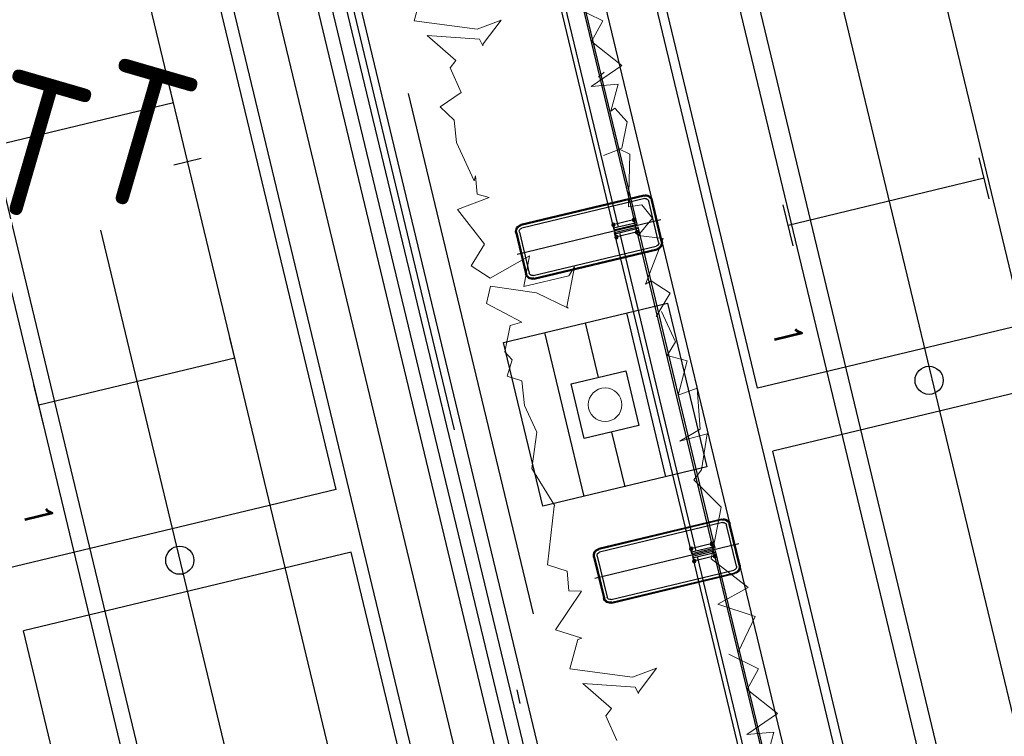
# Model space of a CAD drawing. Header units: millimetres. Extents: x 96940 to 101272, y 432237 to 434659.
# Tile 259 of 398: x 97305 to 97312, y 433528 to 433533. Entities that reach past the tile are written whole.
import ezdxf
from ezdxf.enums import TextEntityAlignment as Align

# ---------------------------------------------------------------- set-up
doc = ezdxf.new("R2010")
doc.units = ezdxf.units.MM
for name, pattern in [('CENTER', [35.225022, 22.015639, -4.403128, 4.403128, -4.403128]), ('DASHDOT', [25.4, 12.7, -6.35, 0, -6.35]), ('DASHED', [19.05, 12.7, -6.35])]:
    doc.linetypes.add(name, pattern=pattern)
for name, color, linetype in [('citadis', 7, 'Continuous'), ('NW_BOOM_LEIVORM', 3, 'Continuous'), ('NW_BOOMROOSTER_BGSV', 15, 'Continuous'), ('Ondergrond_Nieuw_IP', 8, 'Continuous'), ('R_BN_T_N_Citadis', 2, 'Continuous'), ('R_BN_T_N_Halte_Blindengeleidelijn', 9, 'Continuous'), ('R_BN_T_N_Halte_Geleidepad_Markering-maatvoering', 1, 'Continuous'), ('R_BN_T_N_Halte_Hekwerk', 7, 'Continuous'), ('R_BN_T_N_Halte_Hekwerk over het hele perron', 7, 'Continuous'), ('R_BN_T_N_Halte_Perron', 7, 'Continuous'), ('R_BN_T_N_Halte_Perron-Maatvoering', 7, 'Continuous'), ('R_BN_T_N_Hartspoor', 1, 'CENTER'), ('R_BN_T_N_Kokersysteem_laagspanning', 2, 'DASHED'), ('R_BN_T_N_Kokersysteem_signaal', 2, 'DASHDOT'), ('R_BN_T_N_Spoor', 3, 'Continuous'), ('R_BN_T_N_Thermietlassen', 7, 'Continuous'), ('R_BN_T_N_Verkanting_Maatvoering', 7, 'Continuous')]:
    doc.layers.add(name, color=color, linetype=linetype)
doc.layers.add('R_BN_T_N_Las', color=3, linetype='Continuous', lineweight=25)
doc.styles.add('ISO', font='iso.shx')
doc.styles.get("Standard").update_dxf_attribs({"font": 'romans.shx'})
doc.dimstyles.new('RET 1-500', dxfattribs={"dimtxt": 1, "dimasz": 1, "dimexe": 0.3, "dimexo": 0, "dimgap": 0.3, "dimtad": 1, "dimdec": 3, "dimzin": 1, "dimtxsty": 'Standard', "dimcen": 0, "dimclrd": 1, "dimclre": 1, "dimclrt": 7, "dimaunit": 2, "dimadec": 4, "dimazin": 0, "dimtfac": 1, "dimtdec": 3, "dimtofl": 0, "dimtmove": 0, "dimatfit": 0, "dimfxl": 1, "dimarcsym": 0})

# ---------------------------------------------------------------- blocks, each defined once
blk = doc.blocks.new('*U32')
at = {"layer": 'R_BN_T_N_Citadis', "color": 9, "linetype": 'Continuous'}
for p, q in [((-13.566, 1.2), (-7.781, 1.2)), ((-7.781, -1.2), (-7.781, 1.2)), ((-7.3215, 1.2), (-1.6421, 1.2)), ((-7.3215, -1.2), (-7.3215, 1.2)), ((-13.566, -1.2), (-7.781, -1.2)), ((-7.3215, -1.2), (-1.6421, -1.2))]:
    blk.add_line(p, q, dxfattribs=at)
at = {"layer": 'R_BN_T_N_Citadis', "color": 9}
for p, q in [((-6.3943, 0.7175), (-6.0943, 0.7175)), ((-6.2443, -0.7175), (-6.2443, 0.7175)), ((-4.3743, -0.7175), (-4.3743, 0.7175)), ((-6.3943, -0.7175), (-6.0943, -0.7175)), ((-4.5243, -0.7175), (-4.2243, -0.7175))]:
    blk.add_line(p, q, dxfattribs=at)
blk.add_circle((-7.5513, 0), 0.1, dxfattribs=at)
at = {"layer": 'R_BN_T_N_Citadis', "color": 9, "linetype": 'Continuous', "width": 0.933333}
blk.add_text('1', height=0.2, rotation=180, dxfattribs=at).set_placement((-6.9257, 0.9037), align=Align.MIDDLE_LEFT)
blk = doc.blocks.new('boomrooster model rijn 2')
at = {"color": 15, "linetype": 'ByBlock', "lineweight": -2, "ltscale": 0.5}
blk.add_line((97084.1739, 433637.3915), (97084.174, 433637.7912), dxfattribs=at)
for points in [[(97083.5734, 433636.591), (97083.5729, 433637.791), (97084.7729, 433637.7915), (97084.7734, 433636.5915), (97083.5734, 433636.591)], [(97083.9738, 433636.9917), (97083.974, 433637.3916), (97084.3738, 433637.3914), (97084.3737, 433636.9915)]]:
    blk.add_lwpolyline(points, close=True, dxfattribs=at)
for points in [[(97083.8743, 433636.591), (97083.8747, 433637.7915)], [(97084.4729, 433636.5914), (97084.4733, 433637.7914)], [(97084.1737, 433636.9916), (97084.1736, 433636.5912)]]:
    blk.add_lwpolyline(points, dxfattribs=at)
blk = doc.blocks.new('FUNDERINGSVOET_KLEIN')
at = {"layer": 'R_BN_T_N_Halte_Hekwerk over het hele perron', "color": 1, "ltscale": 0.5}
for p, q in [((-0.15, 0), (0.15, 0)), ((-0.2, -0.95), (-0.2, -0.05)), ((-0.193, -0.95), (-0.193, -0.05)), ((-0.1737, -0.95), (-0.1737, -0.05)), ((-0.15, -0.007), (0.15, -0.007)), ((-0.15, -0.0263), (0.15, -0.0263)), ((0.1737, -0.05), (0.1737, -0.95)), ((0.193, -0.05), (0.193, -0.95)), ((0.2, -0.05), (0.2, -0.95)), ((0.15, -0.9737), (-0.15, -0.9737)), ((0.15, -0.993), (-0.15, -0.993)), ((0.15, -1), (-0.15, -1))]:
    blk.add_line(p, q, dxfattribs=at)
at = {"layer": 'R_BN_T_N_Halte_Hekwerk over het hele perron', "color": 1, "ltscale": 0.1}
for p, q in [((0, 0.0269), (0, -1.0262)), ((-0.06, -0.16), (0.06, -0.16)), ((-0.045, -0.145), (-0.045, -0.325)), ((0.045, -0.145), (0.045, -0.325)), ((-0.06, -0.31), (0.06, -0.31))]:
    blk.add_line(p, q, dxfattribs=at)
for centre in [(-0.045, -0.16), (0.045, -0.16), (-0.045, -0.31), (0.045, -0.31)]:
    blk.add_circle(centre, 0.012, dxfattribs=at)
at = {"layer": 'R_BN_T_N_Halte_Hekwerk over het hele perron', "color": 1, "ltscale": 0.5}
for centre, radius, start, end in [((-0.15, -0.05), 0.05, 90, 180), ((-0.15, -0.05), 0.043, 90, 180), ((-0.15, -0.05), 0.0237, 90, 180), ((0.15, -0.05), 0.05, 0, 90), ((0.15, -0.05), 0.043, 0, 90), ((0.15, -0.05), 0.0237, 0, 90), ((-0.15, -0.95), 0.05, 180, 270), ((-0.15, -0.95), 0.043, 180, 270), ((-0.15, -0.95), 0.0237, 180, 270), ((0.15, -0.95), 0.05, 270, 0), ((0.15, -0.95), 0.043, 270, 0), ((0.15, -0.95), 0.0237, 270, 0)]:
    blk.add_arc(centre, radius, start, end, dxfattribs=at)
blk = doc.blocks.new('Las')
at = {"layer": 'R_BN_T_N_Las', "color": 7}
blk.add_line((-0.1, 0), (0.1, 0), dxfattribs=at)
blk = doc.blocks.new('Thermietlas')
at = {"layer": 'R_BN_T_N_Thermietlassen', "style": 'ISO'}
blk.add_text('T', height=1, dxfattribs=at).set_placement((-0.3131, -0.6106))
blk = doc.blocks.new('*D177')
at = {"layer": 'Defpoints', "color": 0, "transparency": 16777216}
for p in [(97296.6348, 433569.8182), (97251.8443, 433559.0453), (97321.432, 433466.7187)]:
    blk.add_point(p, dxfattribs=at)
at = {"layer": 'R_BN_T_N_Verkanting_Maatvoering', "color": 1, "lineweight": -2, "transparency": 16777216}
for p, q in [((97296.6348, 433569.8182), (97251.5526, 433558.9751)), ((97276.4076, 433456.9181), (97252.0781, 433558.073)), ((97321.432, 433466.7187), (97276.3498, 433455.8757))]:
    blk.add_line(p, q, dxfattribs=at)
at = {"layer": 'R_BN_T_N_Verkanting_Maatvoering', "color": 1, "transparency": 16777216}
for points in [[(97252.2402, 433558.112), (97251.9161, 433558.034), (97251.8443, 433559.0453)], [(97276.5696, 433456.9571), (97276.2455, 433456.8791), (97276.6414, 433455.9458)]]:
    blk.add_solid(points, dxfattribs=at)
at = {"layer": 'R_BN_T_N_Verkanting_Maatvoering', "color": 7, "transparency": 16777216, "insert": (97262.7953, 433517.6477), "char_height": 1, "attachment_point": 5, "rotation": 283.52372}
blk.add_mtext('In deze zone 1cm verkanting toepassen', dxfattribs=at)
blk = doc.blocks.new('*D318')
at = {"layer": 'Defpoints', "color": 0, "transparency": 16777216}
for p in [(97307.9754, 433573.1282), (97332.3871, 433507.0067), (97324.3197, 433505.0693)]:
    blk.add_point(p, dxfattribs=at)
at = {"layer": 'R_BN_T_N_Halte_Perron-Maatvoering', "color": 1, "lineweight": -2, "transparency": 16777216}
for p, q in [((97307.9754, 433573.1282), (97316.0428, 433575.0655)), ((97324.3197, 433505.0693), (97332.3871, 433507.0067))]:
    blk.add_line(p, q, dxfattribs=at)
at = {"layer": 'R_BN_T_N_Halte_Perron-Maatvoering', "color": 1, "lineweight": 9, "transparency": 16777216}
blk.add_line((97316.1012, 433574.8225), (97332.3287, 433507.2498), dxfattribs=at)
at = {"layer": 'R_BN_T_N_Halte_Perron-Maatvoering', "color": 1, "transparency": 16777216}
for points in [[(97316.1417, 433574.8322), (97316.0606, 433574.8127), (97316.0428, 433575.0655)], [(97332.3692, 433507.2595), (97332.2882, 433507.24), (97332.3871, 433507.0067)]]:
    blk.add_solid(points, dxfattribs=at)
at = {"layer": 'R_BN_T_N_Halte_Perron-Maatvoering', "color": 7, "transparency": 16777216, "insert": (97324.0374, 433542.9531), "char_height": 0.35, "attachment_point": 5, "rotation": 283.50383}
blk.add_mtext('70.00', dxfattribs=at)
blk = doc.blocks.new('*D370')
at = {"layer": 'Defpoints', "color": 0, "transparency": 16777216}
for p in [(97311.1803, 433540.9402), (97320.0414, 433504.0419), (97317.6391, 433503.465)]:
    blk.add_point(p, dxfattribs=at)
at = {"layer": 'R_BN_T_N_Halte_Geleidepad_Markering-maatvoering', "color": 1, "lineweight": -2, "transparency": 16777216}
for p, q in [((97311.1803, 433540.9402), (97308.778, 433540.3633)), ((97308.8364, 433540.1202), (97317.5808, 433503.7081)), ((97320.0414, 433504.0419), (97317.6391, 433503.465))]:
    blk.add_line(p, q, dxfattribs=at)
at = {"layer": 'R_BN_T_N_Halte_Geleidepad_Markering-maatvoering', "color": 1, "transparency": 16777216}
for points in [[(97308.8769, 433540.1299), (97308.7959, 433540.1105), (97308.778, 433540.3633)], [(97317.6213, 433503.7178), (97317.5402, 433503.6983), (97317.6391, 433503.465)]]:
    blk.add_solid(points, dxfattribs=at)
at = {"layer": 'R_BN_T_N_Halte_Geleidepad_Markering-maatvoering', "color": 7, "transparency": 16777216, "insert": (97313.8365, 433520.62), "char_height": 0.35, "attachment_point": 5, "rotation": 283.50383}
blk.add_mtext('37,95', dxfattribs=at)
blk = doc.blocks.new('*D432')
at = {"layer": 'Defpoints', "color": 0, "transparency": 16777216}
for p in [(97305.8032, 433539.6489), (97313.3314, 433508.3007), (97310.9253, 433507.7229)]:
    blk.add_point(p, dxfattribs=at)
at = {"layer": 'R_BN_T_N_Halte_Geleidepad_Markering-maatvoering', "color": 1, "lineweight": -2, "transparency": 16777216}
for p, q in [((97305.8032, 433539.6489), (97303.397, 433539.071)), ((97303.4554, 433538.828), (97310.8669, 433507.966)), ((97313.3314, 433508.3007), (97310.9253, 433507.7229))]:
    blk.add_line(p, q, dxfattribs=at)
at = {"layer": 'R_BN_T_N_Halte_Geleidepad_Markering-maatvoering', "color": 1, "transparency": 16777216}
for points in [[(97303.4959, 433538.8377), (97303.4149, 433538.8182), (97303.397, 433539.071)], [(97310.9074, 433507.9757), (97310.8264, 433507.9562), (97310.9253, 433507.7229)]]:
    blk.add_solid(points, dxfattribs=at)
at = {"layer": 'R_BN_T_N_Halte_Geleidepad_Markering-maatvoering', "color": 7, "transparency": 16777216, "insert": (97310.1052, 433512.4581), "char_height": 0.35, "attachment_point": 5, "rotation": 283.50383}
blk.add_mtext('32,24', dxfattribs=at)
blk = doc.blocks.new('*D443')
at = {"layer": 'Defpoints', "color": 0, "transparency": 16777216}
for p in [(97300.3863, 433531.9708), (97309.2053, 433508.5992), (97306.1738, 433507.8712)]:
    blk.add_point(p, dxfattribs=at)
at = {"layer": 'R_BN_T_N_Halte_Geleidepad_Markering-maatvoering', "color": 1, "lineweight": -2, "transparency": 16777216}
for p, q in [((97300.3863, 433531.9708), (97303.4178, 433532.6988)), ((97303.4761, 433532.4557), (97309.1469, 433508.8423)), ((97306.1738, 433507.8712), (97309.2053, 433508.5992))]:
    blk.add_line(p, q, dxfattribs=at)
at = {"layer": 'R_BN_T_N_Halte_Geleidepad_Markering-maatvoering', "color": 1, "transparency": 16777216}
for points in [[(97303.5167, 433532.4655), (97303.4356, 433532.446), (97303.4178, 433532.6988)], [(97309.1874, 433508.8521), (97309.1064, 433508.8326), (97309.2053, 433508.5992)]]:
    blk.add_solid(points, dxfattribs=at)
at = {"layer": 'R_BN_T_N_Halte_Geleidepad_Markering-maatvoering', "color": 7, "transparency": 16777216, "insert": (97307.1737, 433518.3793), "char_height": 0.35, "attachment_point": 5, "rotation": 283.50383}
blk.add_mtext('24,78', dxfattribs=at)

msp = doc.modelspace()

# ---------------------------------------------------------------- hatches: boundary and pattern name
at = {"layer": 'Ondergrond_Nieuw_IP'}
h = msp.add_hatch(dxfattribs=at)
h.set_pattern_fill('DSV5_19', color=256, scale=0.5, style=0)
h.set_pattern_definition([(160.346175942, (0.4395, 0.23445), (-4.499999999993, 1.499999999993), [0.17415, -22.124953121]), (57.99461679, (0.1875, 1.10155), (4.49999999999, 7.500000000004), [0.221115, -13.929856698]), (139.76364169, (1.3761, 1.23405), (-9.000000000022, 7.499999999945), [0.1512, -25.392879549]), (90, (1.376, 1.0564), (-1.5, 9e-17), [0.177555, -1.322445]), (5.856013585, (1.15425, 0.498), (43.4999999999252, 4.5000000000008), [0.22965, -58.5772373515]), (102.200468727, (1.44735, 0.22275), (-7.4999999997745, 34.5000000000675), [0.3057, -56.4767796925]), (130.601294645, (0.94335, 0.3516), (-1.5, 1.5), [0.162, -13.667316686]), (114.44395478, (0.7676, 1.1074), (-1.499999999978, 3.00000000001), [0.2124, -17.9121689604]), (155.376435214, (0.67965, 1.3008), (-16.499999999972, 7.49999999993), [0.15465, -39.446486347]), (28.810793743, (1.1985, 0.9588), (13.499999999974, 7.499999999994), [0.202635, -34.0355016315]), (173.884496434, (0.6328, 0.8965), (-28.499999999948, 2.999999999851), [0.33, -41.910383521]), (157.166345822, (0.3339, 0.08763), (-17.99999999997, 7.500000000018), [0.19695, -30.726342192]), (11.309932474, (0.7207, 0.45117), (6, 1.5), [0.11951, -7.5290192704]), (17.878696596, (0.30465, 1.2891), (4.4999999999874, 1.500000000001), [0.24645, -48.6130424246]), (154.653824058, (1.1985, 0.9588), (-25.49999999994, 12.000000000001), [0.1866, -31.3490940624]), (175.601294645, (1.09575, 0.3399), (-1.499999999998, 4e-14), [0.15285, -19.4047572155]), (40.601294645, (0.6387, 0.8907), (1.499999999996, 1.5), [0.108045, -13.721271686]), (51.842773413, (1.03125, 1.04535), (10.499999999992, 13.500000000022), [0.3639, -26.342840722]), (72.255328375, (0.72075, 0.9609), (10.499999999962, 32.999999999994), [0.15375, -39.219464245]), (54.162347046, (0.33405, 0.087885), (7.499999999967, 10.499999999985), [0.18045, -33.124954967]), (69.44395478, (0.54495, 0.10547), (1.499999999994, 4.500000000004), [0.25035, -12.565655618]), (69.67686317, (1.09575, 0.3399), (10.4999999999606, 28.4999999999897), [0.16875, -43.0197901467]), (21.447736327, (1.16595, 0.11133), (7.499999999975, 3.0000000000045), [0.30255, -44.8222768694]), (9.46232221, (0.8847, 0.06445), (7.5, 1.5), [0.28515, -8.8389937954]), (51.709836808, (0.63285, 0.3399), (16.4999999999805, 21.000000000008), [0.14184, -36.1693153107]), (124.508522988, (0.3045, 0.9315), (-13.500000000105, 19.499999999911), [0.2064, -28.9183317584]), (47.489552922, (0.1524, 0.1641), (14.999999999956, 16.50000000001), [0.18255, -24.235680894]), (173.018942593, (0.88485, 0.064575), (-61.4999999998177, 7.500000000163), [0.33645, -73.712520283])])
h.paths.add_polyline_path([(97330.26984, 433506.62984), (97346.51407, 433510.53089), (97346.30391, 433511.40601), (97330.9348, 433507.71512), (97310.85477, 433591.32985, -0.0596941), (97309.22114, 433605.2962), (97308.95039, 433605.17041, -0.0039806), (97308.32141, 433604.88426, 0.0579611), (97309.97965, 433591.11969)])

# ---------------------------------------------------------------- linework, layer by layer
at = {"layer": 'NW_BOOM_LEIVORM', "color": 15, "linetype": 'Continuous', "lineweight": 13}
for p, q in [((97308.11873, 433533.23594), (97308.06159, 433533.02811)), ((97309.40505, 433533.02804), (97309.19158, 433533.13137)), ((97308.06159, 433533.02811), (97308.50914, 433532.96866)), ((97308.50914, 433532.96866), (97308.67949, 433533.03302)), ((97308.67949, 433533.03302), (97308.55228, 433532.86332)), ((97309.32412, 433532.8795), (97309.40505, 433533.02804)), ((97308.15352, 433532.9233), (97308.52678, 433532.89677)), ((97308.35815, 433532.74475), (97308.15352, 433532.9233)), ((97308.52678, 433532.89677), (97308.5495, 433532.85058)), ((97308.55228, 433532.86332), (97308.5495, 433532.85058)), ((97309.32412, 433532.8795), (97309.53859, 433532.70859)), ((97308.31821, 433532.69371), (97308.35815, 433532.74475)), ((97309.53859, 433532.70859), (97309.32141, 433532.56045)), ((97308.39685, 433532.51786), (97308.31821, 433532.69371)), ((97309.37414, 433532.62582), (97309.41343, 433532.66136)), ((97309.51244, 433532.57604), (97309.32141, 433532.56045)), ((97309.46095, 433532.38406), (97309.51244, 433532.57604)), ((97308.24716, 433532.41443), (97308.39685, 433532.51786)), ((97308.34624, 433532.31945), (97308.24716, 433532.41443)), ((97309.49029, 433532.40541), (97309.46095, 433532.38406)), ((97309.57752, 433532.30844), (97309.49029, 433532.40541)), ((97308.34624, 433532.31945), (97308.363, 433532.16106)), ((97309.53952, 433532.12079), (97309.57752, 433532.30844)), ((97308.363, 433532.16106), (97308.48905, 433531.88772)), ((97309.51246, 433532.10952), (97309.41006, 433532.06792)), ((97309.51759, 433532.11494), (97309.53952, 433532.12079)), ((97309.51759, 433532.11494), (97309.59648, 433532.07756)), ((97309.59648, 433532.07756), (97309.58598, 433531.70211)), ((97308.48905, 433531.88772), (97308.49884, 433531.92409)), ((97308.49884, 433531.92409), (97308.5093, 433531.79359)), ((97308.36921, 433531.68368), (97308.59548, 433531.77052)), ((97308.5093, 433531.79359), (97308.59548, 433531.77052)), ((97308.56151, 433531.43667), (97308.36921, 433531.68368)), ((97309.58598, 433531.70211), (97309.6811, 433531.71734)), ((97309.6811, 433531.71734), (97309.75726, 433531.62209)), ((97309.75726, 433531.62209), (97309.65639, 433531.49954)), ((97309.83406, 433531.47793), (97309.65639, 433531.49954)), ((97309.70774, 433531.152), (97309.83406, 433531.47793)), ((97308.46731, 433531.28245), (97308.56151, 433531.43667)), ((97308.88209, 433531.35473), (97308.603, 433531.19518)), ((97308.88209, 433531.35473), (97308.84148, 433531.13533)), ((97308.603, 433531.19518), (97308.46731, 433531.28245)), ((97309.14745, 433530.99098), (97309.20311, 433531.27563)), ((97309.16132, 433531.2129), (97309.20311, 433531.27563)), ((97308.84148, 433531.13533), (97309.16132, 433531.2129)), ((97309.70774, 433531.152), (97309.74836, 433531.17522)), ((97309.74836, 433531.17522), (97309.88405, 433531.08795)), ((97308.57642, 433531.01405), (97308.60564, 433531.13814)), ((97308.60564, 433531.13814), (97308.93137, 433531.09016)), ((97308.93137, 433531.09016), (97309.15756, 433530.98087)), ((97309.88405, 433531.08795), (97309.78313, 433530.92273)), ((97308.82835, 433530.88174), (97308.57642, 433531.01405)), ((97309.15756, 433530.98087), (97309.14745, 433530.99098)), ((97309.82243, 433530.95827), (97309.9216, 433530.74128)), ((97308.74387, 433530.8592), (97308.70586, 433530.67155)), ((97308.82835, 433530.88174), (97308.74387, 433530.8592)), ((97309.9216, 433530.74128), (97309.86314, 433530.64355)), ((97308.70586, 433530.67155), (97308.75825, 433530.61331)), ((97308.72448, 433530.49697), (97308.75825, 433530.61331)), ((97310.0055, 433530.60545), (97309.86314, 433530.64355)), ((97309.94008, 433530.36154), (97310.0055, 433530.60545)), ((97308.82794, 433530.46394), (97308.72448, 433530.49697)), ((97308.82794, 433530.46394), (97308.84654, 433530.28815)), ((97309.94008, 433530.36154), (97310.07626, 433530.41257)), ((97310.07626, 433530.41257), (97310.09786, 433530.11987)), ((97308.84654, 433530.28815), (97308.9343, 433530.09783)), ((97310.09786, 433530.11987), (97309.95178, 433530.03554)), ((97308.9343, 433530.09783), (97308.89961, 433529.84101)), ((97310.14791, 433530.08594), (97309.95178, 433530.03554)), ((97310.10623, 433529.83153), (97310.14791, 433530.08594)), ((97308.89961, 433529.84101), (97309.06282, 433529.5746)), ((97310.05124, 433529.76003), (97310.10623, 433529.83153)), ((97310.05124, 433529.76003), (97310.24653, 433529.56465)), ((97309.00937, 433529.15506), (97309.05783, 433529.57202)), ((97309.05783, 433529.57202), (97309.06282, 433529.5746)), ((97310.24653, 433529.56465), (97310.17454, 433529.19652)), ((97309.1508, 433529.1079), (97309.00937, 433529.15506)), ((97310.43865, 433528.99323), (97310.17454, 433529.19652)), ((97309.16298, 433528.96982), (97309.1508, 433529.1079)), ((97310.22221, 433528.87475), (97310.43865, 433528.99323)), ((97309.25211, 433528.9677), (97309.06805, 433528.69148)), ((97309.25211, 433528.9677), (97309.16298, 433528.96982)), ((97310.48944, 433528.78695), (97310.22221, 433528.87475)), ((97310.36732, 433528.53311), (97310.48944, 433528.78695)), ((97309.06805, 433528.69148), (97309.25593, 433528.63133)), ((97309.22615, 433528.62165), (97309.16901, 433528.41382)), ((97309.25593, 433528.63133), (97309.22615, 433528.62165)), ((97310.51309, 433528.41421), (97310.30005, 433528.51733)), ((97309.16901, 433528.41382), (97309.61656, 433528.35437)), ((97309.61656, 433528.35437), (97309.7873, 433528.41888)), ((97309.7873, 433528.41888), (97309.66031, 433528.24949)), ((97310.43216, 433528.26567), (97310.51309, 433528.41421)), ((97309.26156, 433528.30946), (97309.63482, 433528.28294)), ((97309.46618, 433528.13092), (97309.26156, 433528.30946)), ((97309.63482, 433528.28294), (97309.65753, 433528.23675)), ((97309.66031, 433528.24949), (97309.65753, 433528.23675)), ((97310.43216, 433528.26567), (97310.64663, 433528.09476)), ((97309.42625, 433528.07988), (97309.46618, 433528.13092)), ((97309.50489, 433527.90403), (97309.42625, 433528.07988)), ((97310.64663, 433528.09476), (97310.42944, 433527.94662)), ((97310.62048, 433527.9622), (97310.42944, 433527.94662)), ((97310.56899, 433527.77023), (97310.62048, 433527.9622))]:
    msp.add_line(p, q, dxfattribs=at)
msp.add_circle((97309.42037, 433530.29376), 0.11975, dxfattribs=at)
at = {"layer": 'R_BN_T_N_Halte_Blindengeleidelijn', "ltscale": 0.01}
for p, q in [((97306.09486, 433539.71893), (97313.61389, 433508.40916)), ((97305.80315, 433539.64888), (97313.3314, 433508.3007)), ((97305.90039, 433539.67223), (97313.42864, 433508.32405)), ((97305.99762, 433539.69558), (97313.51665, 433508.38581))]:
    msp.add_line(p, q, dxfattribs=at)
at = {"layer": 'R_BN_T_N_Halte_Hekwerk', "color": 7}
for p, q in [((97309.08703, 433533.85432), (97309.63169, 433531.58631)), ((97309.51501, 433531.55828), (97308.97035, 433533.8263)), ((97309.64628, 433531.58981), (97309.48098, 433531.55011)), ((97309.49032, 433531.51122), (97309.65562, 433531.55091)), ((97310.06901, 433529.25137), (97309.52435, 433531.51939)), ((97309.64103, 433531.54741), (97310.1857, 433529.2794)), ((97310.20028, 433529.2829), (97310.03498, 433529.2432)), ((97310.04432, 433529.20431), (97310.20962, 433529.244)), ((97310.62302, 433526.94446), (97310.07835, 433529.21248)), ((97310.19503, 433529.2405), (97310.7397, 433526.97248))]:
    msp.add_line(p, q, dxfattribs=at)
for points in [[(97309.64861, 433531.58009), (97309.09928, 433533.86755), (97308.93398, 433533.82785), (97309.48331, 433531.54039)], [(97310.03731, 433529.23348), (97309.48798, 433531.52094), (97309.65328, 433531.56064), (97310.20261, 433529.27317)], [(97310.75662, 433526.96626), (97310.20728, 433529.25373), (97310.04198, 433529.21403), (97310.59132, 433526.92657)]]:
    msp.add_lwpolyline(points, close=True, dxfattribs=at)
at = {"layer": 'R_BN_T_N_Halte_Perron'}
for p, q in [((97316.9493, 433503.29931), (97300.605, 433571.35817)), ((97316.60898, 433503.21758), (97300.26467, 433571.27644)), ((97314.39201, 433502.68518), (97298.04771, 433570.74403)), ((97314.1003, 433502.61512), (97297.756, 433570.67398))]:
    msp.add_line(p, q, dxfattribs=at)
at = {"layer": 'R_BN_T_N_Hartspoor', "ltscale": 0.5}
for p, q in [((97289.3774, 433600.03869), (97327.05051, 433443.16514)), ((97324.95742, 433475.47727), (97296.44493, 433594.20539))]:
    msp.add_line(p, q, dxfattribs=at)
at = {"layer": 'R_BN_T_N_Kokersysteem_laagspanning', "ltscale": 0.3}
msp.add_line((97298.69003, 433571.41263), (97315.24502, 433502.38147), dxfattribs=at)
at = {"layer": 'R_BN_T_N_Kokersysteem_signaal', "color": 2, "linetype": 'DASHDOT', "ltscale": 0.3}
msp.add_line((97298.45665, 433571.35666), (97315.01163, 433502.3255), dxfattribs=at)
at = {"layer": 'R_BN_T_N_Spoor'}
for p, q in [((97300.21887, 433581.56307), (97323.88214, 433483.02751)), ((97298.82354, 433581.22798), (97322.48681, 433482.69242)), ((97327.74817, 433443.33269), (97295.6627, 433576.93893)), ((97326.35284, 433442.9976), (97294.26737, 433576.60384))]:
    msp.add_line(p, q, dxfattribs=at)

# ---------------------------------------------------------------- block references
at = {"layer": 'citadis', "color": 3, "linetype": 'Continuous', "ltscale": 0.05, "rotation": 103.5038322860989}
for p in [(97309.96335, 433537.81028), (97304.62918, 433536.52918)]:
    msp.add_blockref('*U32', p, dxfattribs=at)
at = {"layer": 'NW_BOOMROOSTER_BGSV', "rotation": 193.4794364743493}
msp.add_blockref('boomrooster model rijn 2', (90640.02605, 877852.32776), dxfattribs=at)
at = {"layer": 'R_BN_T_N_Halte_Hekwerk over het hele perron', "xscale": -1, "rotation": 283.5038322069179}
for p in [(97309.79194, 433531.60422), (97310.34594, 433529.29731)]:
    msp.add_blockref('FUNDERINGSVOET_KLEIN', p, dxfattribs=at)
at = {"layer": 'R_BN_T_N_Las', "color": 0, "linetype": 'ByBlock', "lineweight": -2, "rotation": 13.50383220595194}
msp.add_blockref('Las', (97306.44867, 433532.02538), dxfattribs=at)
at = {"layer": 'R_BN_T_N_Thermietlassen', "color": 0, "linetype": 'ByBlock', "rotation": 343.8}
for p in [(97306.10219, 433532.32211), (97305.34628, 433532.24551)]:
    msp.add_blockref('Thermietlas', p, dxfattribs=at)

# ---------------------------------------------------------------- dimensions: what is measured, and where the dimension line sits
at = {"layer": 'R_BN_T_N_Halte_Geleidepad_Markering-maatvoering', "color": 1}
for base, p1, p2, picture, middle in [((97317.63914, 433503.46497), (97311.18027, 433540.94019), (97320.04139, 433504.04187), '*D370', (97313.53665, 433520.54805)), ((97310.92527, 433507.72287), (97305.80315, 433539.64888), (97313.3314, 433508.3007), '*D432', (97309.80539, 433512.38615)), ((97309.20527, 433508.59923), (97300.38631, 433531.97081), (97306.17381, 433507.87123), '*D443', (97306.87389, 433518.30726))]:
    dim = msp.add_linear_dim(base=base, p1=p1, p2=p2, angle=283.503832, dimstyle='RET 1-500', override={"dimtxt": 0.35, "dimasz": 0.25, "dimexe": 0, "dimgap": 0.1, "dimdec": 2, "dimzin": 0, "dimtofl": 1, "dimatfit": 2}, dxfattribs=at)
    dim.commit()
    dim.dimension.update_dxf_attribs({"geometry": picture, "text_midpoint": middle, "dimtype": 161})
at = {"layer": 'R_BN_T_N_Halte_Perron-Maatvoering'}
dim = msp.add_linear_dim(base=(97332.38708, 433507.00668), p1=(97307.97544, 433573.12818), p2=(97324.31974, 433505.06932), angle=283.503832, text='70.00', dimstyle='RET 1-500', override={"dimtxt": 0.35, "dimasz": 0.25, "dimexe": 0, "dimgap": 0.1, "dimdec": 2, "dimzin": 0, "dimtofl": 1, "dimatfit": 2, "dimlwd": 9}, dxfattribs=at)
dim.commit()
dim.dimension.update_dxf_attribs({"geometry": '*D318', "text_midpoint": (97323.76999, 433542.88888), "dimtype": 161})
at = {"layer": 'R_BN_T_N_Verkanting_Maatvoering'}
dim = msp.add_linear_dim(base=(97251.84429, 433559.04529), p1=(97321.43199, 433466.71869), p2=(97296.63485, 433569.81816), angle=103.523723, text='In deze zone 1cm verkanting toepassen', dimstyle='RET 1-500', override={"dimdec": 0, "dimtofl": 1}, dxfattribs=at)
dim.commit()
dim.dimension.update_dxf_attribs({"geometry": '*D177', "text_midpoint": (97261.85547, 433517.42168), "dimtype": 161})

doc.saveas('drawing.dxf')
